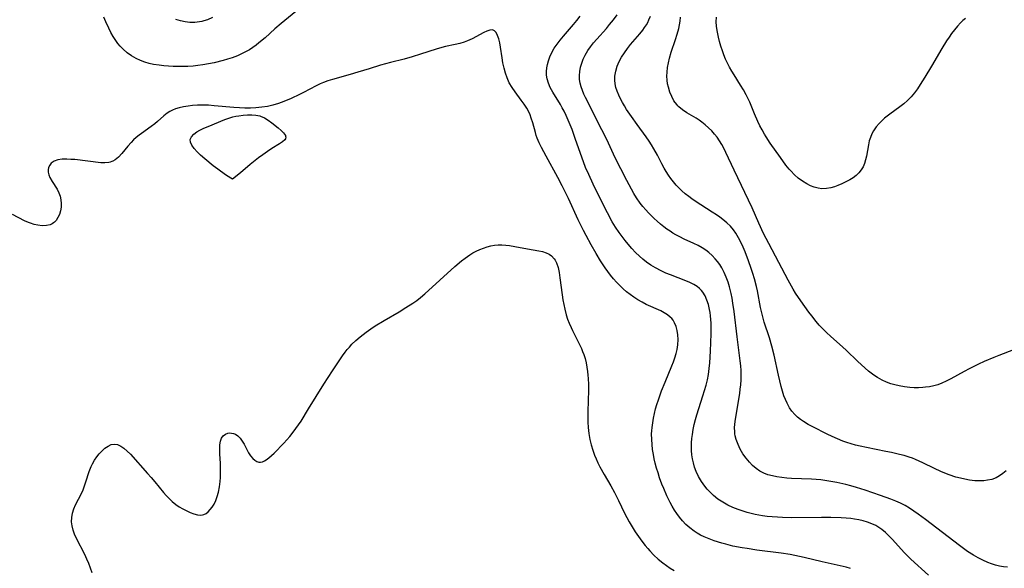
# Model space of a CAD drawing. Header units: inches. Extents: x 1073367 to 1082519, y 1569854 to 1574957.
# Tile 403 of 565: x 1081296 to 1081631, y 1572228 to 1572414. Entities that reach past the tile are written whole.
import ezdxf

# ---------------------------------------------------------------- set-up
doc = ezdxf.new("R2010")
doc.units = ezdxf.units.IN
doc.header["$MEASUREMENT"] = 0
doc.layers.add('CGG_CurvaNivelLidar_v1', color=7, linetype='Continuous', lineweight=30, true_color=0x008008)

msp = doc.modelspace()

# ---------------------------------------------------------------- linework, layer by layer
at = {"layer": 'CGG_CurvaNivelLidar_v1'}
for points in [[(1081389.9684, 1572416.902, 75), (1081384.9855, 1572412.8474, 75), (1081382.8785, 1572410.9965, 75), (1081379.588, 1572408.0044, 75), (1081377.512, 1572406.2203, 75), (1081376.5524, 1572405.4698, 75), (1081375.4284, 1572404.6733, 75), (1081374.265, 1572403.9353, 75), (1081372.9453, 1572403.1923, 75), (1081371.5867, 1572402.5158, 75), (1081370.1935, 1572401.9037, 75), (1081368.3972, 1572401.2218, 75), (1081366.8731, 1572400.7175, 75), (1081365.3282, 1572400.2613, 75), (1081362.3427, 1572399.5093, 75), (1081360.3913, 1572399.1032, 75), (1081358.4243, 1572398.7705, 75), (1081356.78, 1572398.5591, 75), (1081355.1282, 1572398.4008, 75), (1081353.3884, 1572398.2847, 75), (1081351.7298, 1572398.2188, 75), (1081350.0718, 1572398.1971, 75), (1081348.4171, 1572398.224, 75), (1081346.7928, 1572398.3044, 75), (1081345.1786, 1572398.4402, 75), (1081343.579, 1572398.6358, 75), (1081341.7183, 1572398.9535, 75), (1081340.189, 1572399.305, 75), (1081338.6971, 1572399.7523, 75), (1081337.2515, 1572400.3113, 75), (1081335.856, 1572400.9736, 75), (1081334.2622, 1572401.886, 75), (1081332.7588, 1572402.9279, 75), (1081331.3675, 1572404.1071, 75), (1081330.3661, 1572405.1437, 75), (1081329.6033, 1572406.0711, 75), (1081328.8937, 1572407.0502, 75), (1081328.0314, 1572408.3947, 75), (1081327.2329, 1572409.7959, 75), (1081326.4901, 1572411.2423, 75), (1081325.4993, 1572413.3926, 75), (1081324.7988, 1572415.0389, 75)], [(1081631.6952, 1572228.1463, 74.5), (1081630.3027, 1572228.2786, 74.5), (1081628.9243, 1572228.516, 74.5), (1081627.5894, 1572228.8595, 74.5), (1081626.2725, 1572229.296, 74.5), (1081624.9713, 1572229.8066, 74.5), (1081623.3103, 1572230.5538, 74.5), (1081621.6753, 1572231.384, 74.5), (1081620.0708, 1572232.2896, 74.5), (1081618.065, 1572233.5607, 74.5), (1081615.3618, 1572235.4871, 74.5), (1081603.7606, 1572244.3841, 74.5), (1081601.2934, 1572246.2011, 74.5), (1081599.829, 1572247.2259, 74.5), (1081598.3439, 1572248.203, 74.5), (1081596.8741, 1572249.088, 74.5), (1081595.3653, 1572249.8893, 74.5), (1081593.7244, 1572250.6281, 74.5), (1081592.0433, 1572251.2871, 74.5), (1081588.5209, 1572252.5357, 74.5), (1081583.3168, 1572254.3074, 74.5), (1081580.3956, 1572255.2583, 74.5), (1081578.414, 1572255.832, 74.5), (1081576.7468, 1572256.2666, 74.5), (1081573.7344, 1572256.9492, 74.5), (1081571.0436, 1572257.4444, 74.5), (1081568.3256, 1572257.8132, 74.5), (1081566.6921, 1572257.9598, 74.5), (1081565.0527, 1572258.0625, 74.5), (1081558.3163, 1572258.3508, 74.5), (1081556.6849, 1572258.4675, 74.5), (1081555.0714, 1572258.6303, 74.5), (1081553.3505, 1572258.8755, 74.5), (1081551.8059, 1572259.1832, 74.5), (1081550.3112, 1572259.5931, 74.5), (1081548.8832, 1572260.1345, 74.5), (1081547.5285, 1572260.8402, 74.5), (1081546.2666, 1572261.6974, 74.5), (1081545.0935, 1572262.6991, 74.5), (1081544.0149, 1572263.8151, 74.5), (1081542.8716, 1572265.2278, 74.5), (1081541.8388, 1572266.7305, 74.5), (1081540.9293, 1572268.2741, 74.5), (1081540.1498, 1572269.8704, 74.5), (1081539.538, 1572271.5171, 74.5), (1081539.2225, 1572272.7727, 74.5), (1081539.1049, 1572273.5053, 74.5), (1081539.0357, 1572274.2266, 74.5), (1081539.0085, 1572275.5026, 74.5), (1081539.0784, 1572276.7955, 74.5), (1081539.2655, 1572278.4154, 74.5), (1081540.7175, 1572287.1355, 74.5), (1081540.9255, 1572288.6432, 74.5), (1081541.0923, 1572290.1536, 74.5), (1081541.2095, 1572291.7876, 74.5), (1081541.2504, 1572293.4227, 74.5), (1081541.2116, 1572294.9815, 74.5), (1081541.1062, 1572296.5386, 74.5), (1081540.9223, 1572298.3011, 74.5), (1081539.8217, 1572306.3663, 74.5), (1081538.8023, 1572315.0361, 74.5), (1081538.4054, 1572317.8644, 74.5), (1081538.1317, 1572319.5203, 74.5), (1081537.8137, 1572321.1602, 74.5), (1081537.2539, 1572323.4477, 74.5), (1081536.7705, 1572324.9994, 74.5), (1081536.1509, 1572326.6724, 74.5), (1081535.4371, 1572328.2938, 74.5), (1081534.6149, 1572329.8485, 74.5), (1081533.9342, 1572330.9344, 74.5), (1081533.1886, 1572331.9721, 74.5), (1081532.3806, 1572332.9582, 74.5), (1081531.3713, 1572334.0259, 74.5), (1081530.2816, 1572335.0107, 74.5), (1081529.1904, 1572335.8493, 74.5), (1081528.0361, 1572336.608, 74.5), (1081526.6473, 1572337.385, 74.5), (1081525.2082, 1572338.0947, 74.5), (1081521.855, 1572339.641, 74.5), (1081520.4202, 1572340.3373, 74.5), (1081519.0129, 1572341.0868, 74.5), (1081518.0327, 1572341.6667, 74.5), (1081517.074, 1572342.2833, 74.5), (1081516.0163, 1572343.019, 74.5), (1081514.9823, 1572343.7913, 74.5), (1081513.8381, 1572344.7038, 74.5), (1081512.7225, 1572345.6538, 74.5), (1081511.6375, 1572346.6403, 74.5), (1081510.6724, 1572347.5773, 74.5), (1081509.738, 1572348.5451, 74.5), (1081508.8374, 1572349.5448, 74.5), (1081507.8889, 1572350.6838, 74.5), (1081506.9866, 1572351.8614, 74.5), (1081505.7419, 1572353.661, 74.5), (1081504.8262, 1572355.1223, 74.5), (1081503.9518, 1572356.6141, 74.5), (1081502.3791, 1572359.4712, 74.5), (1081500.3175, 1572363.4571, 74.5), (1081498.474, 1572367.2118, 74.5), (1081495.5656, 1572373.399, 74.5), (1081493.9393, 1572376.7418, 74.5), (1081488.4172, 1572387.6495, 74.5), (1081487.8503, 1572388.8865, 74.5), (1081487.3377, 1572390.1201, 74.5), (1081486.8965, 1572391.3501, 74.5), (1081486.5495, 1572392.578, 74.5), (1081486.3333, 1572393.8111, 74.5), (1081486.2823, 1572395.1843, 74.5), (1081486.4059, 1572396.5669, 74.5), (1081486.6797, 1572397.9678, 74.5), (1081487.0837, 1572399.3608, 74.5), (1081487.6068, 1572400.7357, 74.5), (1081488.2454, 1572402.0815, 74.5), (1081488.7201, 1572402.9292, 74.5), (1081489.1809, 1572403.6618, 74.5), (1081490.1022, 1572404.958, 74.5), (1081491.1048, 1572406.2212, 74.5), (1081492.1618, 1572407.4636, 74.5), (1081495.4518, 1572411.1837, 74.5), (1081496.5286, 1572412.4452, 74.5), (1081497.8297, 1572414.0674, 74.5), (1081499.0932, 1572415.8187, 74.5)], [(1081361.7346, 1572414.8444, 74.5), (1081360.0371, 1572414.1181, 74.5), (1081358.7312, 1572413.7003, 74.5), (1081358.1263, 1572413.5513, 74.5), (1081357.3543, 1572413.4024, 74.5), (1081355.7119, 1572413.2252, 74.5), (1081354.0664, 1572413.2183, 74.5), (1081352.4367, 1572413.3733, 74.5), (1081350.8431, 1572413.6946, 74.5), (1081349.3088, 1572414.2002, 74.5)], [(1081604.8081, 1572225.4342, 75), (1081598.8268, 1572230.9181, 75), (1081596.5843, 1572233.1599, 75), (1081592.5637, 1572237.5552, 75), (1081591.4012, 1572238.7792, 75), (1081590.2071, 1572239.9387, 75), (1081588.96, 1572241.0014, 75), (1081587.6346, 1572241.9288, 75), (1081586.948, 1572242.3217, 75), (1081585.5923, 1572242.955, 75), (1081584.1713, 1572243.4705, 75), (1081582.6994, 1572243.8906, 75), (1081581.1883, 1572244.232, 75), (1081579.6469, 1572244.5061, 75), (1081578.4856, 1572244.6697, 75), (1081576.9149, 1572244.8337, 75), (1081575.1934, 1572244.9475, 75), (1081571.7146, 1572245.0425, 75), (1081568.5374, 1572245.0536, 75), (1081558.4513, 1572244.981, 75), (1081555.2417, 1572245.0389, 75), (1081553.5102, 1572245.1123, 75), (1081551.7839, 1572245.2246, 75), (1081550.0655, 1572245.3866, 75), (1081548.4321, 1572245.6015, 75), (1081547.1749, 1572245.8169, 75), (1081545.9258, 1572246.0722, 75), (1081544.5782, 1572246.3902, 75), (1081543.2419, 1572246.7488, 75), (1081541.9192, 1572247.149, 75), (1081540.1571, 1572247.7597, 75), (1081538.4332, 1572248.4544, 75), (1081536.6557, 1572249.2946, 75), (1081534.9501, 1572250.2517, 75), (1081533.3426, 1572251.3335, 75), (1081531.8325, 1572252.5365, 75), (1081530.4331, 1572253.8563, 75), (1081529.6686, 1572254.6897, 75), (1081528.8482, 1572255.6943, 75), (1081527.7513, 1572257.2722, 75), (1081526.792, 1572258.9367, 75), (1081525.9727, 1572260.6716, 75), (1081525.428, 1572262.1045, 75), (1081524.9959, 1572263.5738, 75), (1081524.7092, 1572264.9482, 75), (1081524.5166, 1572266.3448, 75), (1081524.4069, 1572267.7569, 75), (1081524.3723, 1572269.0476, 75), (1081524.3978, 1572270.4517, 75), (1081524.4887, 1572271.8575, 75), (1081524.6489, 1572273.2614, 75), (1081524.9401, 1572274.9642, 75), (1081525.3157, 1572276.6601, 75), (1081525.7431, 1572278.3155, 75), (1081526.2135, 1572279.9657, 75), (1081528.2488, 1572286.3826, 75), (1081528.798, 1572288.1795, 75), (1081529.3014, 1572289.9843, 75), (1081529.7397, 1572291.7999, 75), (1081530.0946, 1572293.6533, 75), (1081530.3708, 1572295.7063, 75), (1081530.5561, 1572297.6275, 75), (1081530.7958, 1572301.4939, 75), (1081531.0036, 1572307.4191, 75), (1081531.0333, 1572309.2201, 75), (1081531.0126, 1572311.006, 75), (1081530.9512, 1572312.2814, 75), (1081530.841, 1572313.5413, 75), (1081530.6941, 1572314.6558, 75), (1081530.4997, 1572315.75, 75), (1081530.1152, 1572317.346, 75), (1081529.6141, 1572318.8684, 75), (1081528.9831, 1572320.2939, 75), (1081528.199, 1572321.592, 75), (1081527.7959, 1572322.1146, 75), (1081527.1066, 1572322.8381, 75), (1081526.3201, 1572323.4774, 75), (1081525.1282, 1572324.2287, 75), (1081523.8275, 1572324.8793, 75), (1081522.448, 1572325.4618, 75), (1081517.1993, 1572327.4299, 75), (1081515.6401, 1572328.0821, 75), (1081514.1012, 1572328.79, 75), (1081512.1497, 1572329.8121, 75), (1081510.5747, 1572330.7627, 75), (1081509.0651, 1572331.8083, 75), (1081507.7898, 1572332.8227, 75), (1081506.6627, 1572333.8244, 75), (1081505.3556, 1572335.1052, 75), (1081504.101, 1572336.4456, 75), (1081502.8919, 1572337.8336, 75), (1081501.813, 1572339.1508, 75), (1081500.7704, 1572340.4991, 75), (1081499.7674, 1572341.8784, 75), (1081498.5883, 1572343.6354, 75), (1081497.4628, 1572345.4862, 75), (1081495.801, 1572348.489, 75), (1081493.2967, 1572353.4043, 75), (1081490.9203, 1572358.3095, 75), (1081489.4526, 1572361.5117, 75), (1081488.4218, 1572363.9582, 75), (1081487.1038, 1572367.4577, 75), (1081484.9878, 1572373.4856, 75), (1081483.786, 1572376.786, 75), (1081482.5116, 1572380.0254, 75), (1081481.8356, 1572381.5835, 75), (1081481.106, 1572383.1073, 75), (1081480.5014, 1572384.2479, 75), (1081479.8629, 1572385.363, 75), (1081477.2606, 1572389.5672, 75), (1081476.4239, 1572391.0827, 75), (1081475.7843, 1572392.5327, 75), (1081475.3431, 1572394.0192, 75), (1081475.1654, 1572395.252, 75), (1081475.1392, 1572396.5038, 75), (1081475.2493, 1572397.7644, 75), (1081475.4654, 1572398.9415, 75), (1081475.7775, 1572400.1129, 75), (1081476.2927, 1572401.5706, 75), (1081476.9442, 1572402.9959, 75), (1081477.7656, 1572404.424, 75), (1081478.7334, 1572405.8368, 75), (1081479.7785, 1572407.2102, 75), (1081480.881, 1572408.5639, 75), (1081484.2894, 1572412.5007, 75), (1081485.3878, 1572413.8198, 75), (1081486.5716, 1572415.3577, 75)], [(1081631.1635, 1572260.8877, 74), (1081630.1075, 1572259.9698, 74), (1081628.9871, 1572259.1744, 74), (1081627.7951, 1572258.5295, 74), (1081626.3648, 1572258.0123, 74), (1081624.8574, 1572257.6913, 74), (1081623.6336, 1572257.5572, 74), (1081622.3841, 1572257.5078, 74), (1081620.5604, 1572257.559, 74), (1081618.7182, 1572257.7512, 74), (1081617.1828, 1572258.0211, 74), (1081615.6498, 1572258.3731, 74), (1081614.122, 1572258.7884, 74), (1081611.7896, 1572259.5327, 74), (1081610.3716, 1572260.0604, 74), (1081608.9759, 1572260.6464, 74), (1081606.8472, 1572261.6692, 74), (1081602.9035, 1572263.6524, 74), (1081601.6574, 1572264.2299, 74), (1081600.395, 1572264.7679, 74), (1081599.3406, 1572265.174, 74), (1081598.2733, 1572265.5461, 74), (1081596.6122, 1572266.0562, 74), (1081594.9296, 1572266.5054, 74), (1081592.2965, 1572267.1141, 74), (1081590.3713, 1572267.5134, 74), (1081583.7274, 1572268.7968, 74), (1081581.6036, 1572269.2518, 74), (1081580.0853, 1572269.6192, 74), (1081578.5824, 1572270.0341, 74), (1081577.1325, 1572270.4968, 74), (1081575.7025, 1572271.0146, 74), (1081573.9198, 1572271.7424, 74), (1081572.1652, 1572272.5324, 74), (1081570.4357, 1572273.3679, 74), (1081565.5922, 1572275.8249, 74), (1081563.9739, 1572276.688, 74), (1081562.4202, 1572277.6156, 74), (1081561.3443, 1572278.3624, 74), (1081560.333, 1572279.1766, 74), (1081559.3991, 1572280.0659, 74), (1081558.4718, 1572281.1433, 74), (1081557.6569, 1572282.3129, 74), (1081556.8198, 1572283.8342, 74), (1081556.2607, 1572285.0924, 74), (1081555.7663, 1572286.3952, 74), (1081555.2489, 1572287.9656, 74), (1081554.7898, 1572289.572, 74), (1081554.3265, 1572291.4458, 74), (1081553.9046, 1572293.3429, 74), (1081552.4237, 1572300.24, 74), (1081551.6674, 1572303.2413, 74), (1081550.8259, 1572306.0216, 74), (1081549.0445, 1572311.4387, 74), (1081548.4216, 1572313.6888, 74), (1081547.8233, 1572316.3796, 74), (1081546.7363, 1572321.9862, 74), (1081546.4116, 1572323.4583, 74), (1081545.7265, 1572326.1034, 74), (1081545.2016, 1572327.8828, 74), (1081544.6411, 1572329.6512, 74), (1081543.756, 1572332.2522, 74), (1081542.6184, 1572335.2418, 74), (1081541.9051, 1572336.915, 74), (1081541.1497, 1572338.5249, 74), (1081540.3299, 1572340.0853, 74), (1081539.4281, 1572341.5801, 74), (1081538.5706, 1572342.7949, 74), (1081537.5628, 1572343.988, 74), (1081536.3336, 1572345.1847, 74), (1081535.001, 1572346.2903, 74), (1081533.9407, 1572347.0829, 74), (1081532.8481, 1572347.848, 74), (1081531.4259, 1572348.7938, 74), (1081525.5977, 1572352.4995, 74), (1081524.4912, 1572353.2575, 74), (1081523.4118, 1572354.0476, 74), (1081522.1985, 1572355.0167, 74), (1081521.034, 1572356.0379, 74), (1081520.0543, 1572356.977, 74), (1081519.1212, 1572357.9589, 74), (1081518.1954, 1572359.0419, 74), (1081517.3248, 1572360.1706, 74), (1081516.5061, 1572361.3394, 74), (1081515.7535, 1572362.5176, 74), (1081515.0463, 1572363.7254, 74), (1081514.2746, 1572365.1592, 74), (1081512.7868, 1572368.0652, 74), (1081511.6066, 1572370.2459, 74), (1081510.8197, 1572371.5883, 74), (1081509.9834, 1572372.8996, 74), (1081508.9691, 1572374.3468, 74), (1081505.9092, 1572378.499, 74), (1081503.9461, 1572381.238, 74), (1081502.3459, 1572383.6363, 74), (1081501.6095, 1572384.8317, 74), (1081500.9134, 1572386.0358, 74), (1081500.2442, 1572387.286, 74), (1081499.6399, 1572388.5439, 74), (1081499.1202, 1572389.8112, 74), (1081498.7181, 1572391.0507, 74), (1081498.4357, 1572392.2975, 74), (1081498.2953, 1572393.5929, 74), (1081498.3434, 1572394.9818, 74), (1081498.6418, 1572396.6501, 74), (1081499.1554, 1572398.3031, 74), (1081499.8261, 1572399.8832, 74), (1081500.638, 1572401.4286, 74), (1081501.5592, 1572402.9029, 74), (1081502.5844, 1572404.3053, 74), (1081503.6895, 1572405.6665, 74), (1081506.8584, 1572409.3771, 74), (1081507.8101, 1572410.5898, 74), (1081508.4442, 1572411.4785, 74), (1081509.0271, 1572412.3916, 74), (1081509.4936, 1572413.2295, 74), (1081509.9046, 1572414.0918, 74), (1081510.3893, 1572415.3582, 74)], [(1081633.7014, 1572302.0091, 73.5), (1081628.6643, 1572300.1132, 73.5), (1081627.0078, 1572299.4509, 73.5), (1081623.7106, 1572298.0051, 73.5), (1081621.79, 1572297.0976, 73.5), (1081618.6301, 1572295.5236, 73.5), (1081616.9819, 1572294.6659, 73.5), (1081612.4516, 1572292.1796, 73.5), (1081610.7887, 1572291.3133, 73.5), (1081609.3943, 1572290.6685, 73.5), (1081607.9711, 1572290.1274, 73.5), (1081606.6024, 1572289.7416, 73.5), (1081605.2038, 1572289.4623, 73.5), (1081603.7826, 1572289.2739, 73.5), (1081602.8516, 1572289.195, 73.5), (1081601.402, 1572289.1354, 73.5), (1081599.9463, 1572289.1492, 73.5), (1081598.4901, 1572289.2371, 73.5), (1081596.6802, 1572289.4519, 73.5), (1081594.8858, 1572289.7701, 73.5), (1081593.4504, 1572290.0977, 73.5), (1081592.0383, 1572290.4955, 73.5), (1081590.5145, 1572291.0321, 73.5), (1081589.0425, 1572291.6876, 73.5), (1081587.46, 1572292.5826, 73.5), (1081586.6109, 1572293.1417, 73.5), (1081585.7805, 1572293.7374, 73.5), (1081584.5082, 1572294.7361, 73.5), (1081583.2687, 1572295.7937, 73.5), (1081580.7738, 1572298.1073, 73.5), (1081576.9542, 1572301.7941, 73.5), (1081575.6798, 1572302.9644, 73.5), (1081571.6177, 1572306.5627, 73.5), (1081570.2213, 1572307.8596, 73.5), (1081568.8719, 1572309.2015, 73.5), (1081567.7578, 1572310.4052, 73.5), (1081566.6851, 1572311.6476, 73.5), (1081565.1685, 1572313.5314, 73.5), (1081564.2123, 1572314.7866, 73.5), (1081561.4501, 1572318.6385, 73.5), (1081559.7021, 1572321.2722, 73.5), (1081558.8751, 1572322.6174, 73.5), (1081557.1693, 1572325.6617, 73.5), (1081554.0142, 1572331.6949, 73.5), (1081550.574, 1572338.1711, 73.5), (1081548.8474, 1572341.5521, 73.5), (1081547.2446, 1572345.0413, 73.5), (1081544.9748, 1572350.2338, 73.5), (1081538.8058, 1572362.9676, 73.5), (1081536.0206, 1572369.0574, 73.5), (1081535.3024, 1572370.516, 73.5), (1081534.6224, 1572371.777, 73.5), (1081533.8851, 1572372.997, 73.5), (1081533.0665, 1572374.1795, 73.5), (1081532.1771, 1572375.3065, 73.5), (1081531.2208, 1572376.375, 73.5), (1081530.1674, 1572377.4119, 73.5), (1081529.0557, 1572378.3846, 73.5), (1081527.8954, 1572379.2943, 73.5), (1081526.918, 1572379.9899, 73.5), (1081525.9204, 1572380.645, 73.5), (1081522.8208, 1572382.5149, 73.5), (1081521.3597, 1572383.48, 73.5), (1081520.04, 1572384.5579, 73.5), (1081519.7227, 1572384.8724, 73.5), (1081519.3586, 1572385.274, 73.5), (1081518.4056, 1572386.5871, 73.5), (1081517.6297, 1572388.0318, 73.5), (1081517.0056, 1572389.5706, 73.5), (1081516.5206, 1572391.173, 73.5), (1081516.2572, 1572392.369, 73.5), (1081516.0909, 1572393.5857, 73.5), (1081516.0394, 1572394.9155, 73.5), (1081516.0957, 1572396.2656, 73.5), (1081516.26, 1572397.8465, 73.5), (1081516.517, 1572399.4375, 73.5), (1081516.8632, 1572401.0279, 73.5), (1081517.4529, 1572403.1053, 73.5), (1081518.9301, 1572407.3856, 73.5), (1081519.5244, 1572409.2444, 73.5), (1081520.0303, 1572411.1276, 73.5), (1081520.2878, 1572412.3482, 73.5), (1081520.4923, 1572413.5797, 73.5), (1081520.661, 1572414.9659, 73.5)], [(1081617.3966, 1572414.5627, 73), (1081616.526, 1572413.8167, 73), (1081615.6934, 1572413.0264, 73), (1081614.6275, 1572411.8899, 73), (1081613.622, 1572410.6893, 73), (1081612.667, 1572409.4374, 73), (1081611.7904, 1572408.1961, 73), (1081610.9461, 1572406.925, 73), (1081609.3315, 1572404.3199, 73), (1081605.9006, 1572398.3878, 73), (1081603.6327, 1572394.6267, 73), (1081602.0185, 1572392.0723, 73), (1081601.0801, 1572390.6883, 73), (1081600.0231, 1572389.2902, 73), (1081598.8887, 1572387.9615, 73), (1081597.6737, 1572386.7128, 73), (1081596.4205, 1572385.5911, 73), (1081595.1489, 1572384.5751, 73), (1081591.7149, 1572382.0431, 73), (1081589.9215, 1572380.642, 73), (1081589.1941, 1572380.014, 73), (1081588.0497, 1572378.9015, 73), (1081587.0247, 1572377.7088, 73), (1081586.1499, 1572376.4248, 73), (1081585.5704, 1572375.3107, 73), (1081585.0993, 1572374.1421, 73), (1081584.7245, 1572372.9328, 73), (1081584.4116, 1572371.5919, 73), (1081583.7398, 1572367.7812, 73), (1081583.4712, 1572366.5366, 73), (1081583.1216, 1572365.3385, 73), (1081582.6523, 1572364.2064, 73), (1081582.0054, 1572363.1199, 73), (1081581.2091, 1572362.1275, 73), (1081580.2835, 1572361.2328, 73), (1081579.2436, 1572360.4355, 73), (1081578.1177, 1572359.7196, 73), (1081576.8124, 1572359.0066, 73), (1081575.4573, 1572358.363, 73), (1081574.0722, 1572357.7908, 73), (1081572.8745, 1572357.3658, 73), (1081571.6712, 1572357.0213, 73), (1081570.1652, 1572356.7439, 73), (1081568.6641, 1572356.6904, 73), (1081567.3518, 1572356.8679, 73), (1081566.0536, 1572357.2295, 73), (1081564.7733, 1572357.7398, 73), (1081563.4651, 1572358.3991, 73), (1081562.0197, 1572359.2782, 73), (1081560.6325, 1572360.2857, 73), (1081559.3269, 1572361.423, 73), (1081558.073, 1572362.7445, 73), (1081557.5128, 1572363.4034, 73), (1081556.4353, 1572364.7597, 73), (1081554.5396, 1572367.3413, 73), (1081551.0845, 1572372.2021, 73), (1081549.6737, 1572374.3452, 73), (1081549.103, 1572375.2805, 73), (1081548.3164, 1572376.6858, 73), (1081547.5843, 1572378.1225, 73), (1081546.8949, 1572379.5814, 73), (1081545.7481, 1572382.2024, 73), (1081544.1138, 1572386.1061, 73), (1081543.514, 1572387.4576, 73), (1081542.9526, 1572388.6246, 73), (1081542.0261, 1572390.2944, 73), (1081541.0123, 1572391.925, 73), (1081538.7917, 1572395.3773, 73), (1081538.0164, 1572396.6842, 73), (1081537.2822, 1572398.0171, 73), (1081536.5933, 1572399.3746, 73), (1081535.9566, 1572400.7567, 73), (1081535.3808, 1572402.1563, 73), (1081534.8592, 1572403.5754, 73), (1081534.3548, 1572405.1158, 73), (1081533.9061, 1572406.6681, 73), (1081533.5149, 1572408.2278, 73), (1081533.0747, 1572410.4559, 73), (1081532.88, 1572411.9548, 73), (1081532.79, 1572413.4563, 73), (1081532.8203, 1572414.9867, 73)], [(1081578.313, 1572227.7252, 75.5), (1081576.8411, 1572228.1637, 75.5), (1081573.8354, 1572228.8914, 75.5), (1081568.6955, 1572230.0083, 75.5), (1081562.6011, 1572231.5027, 75.5), (1081559.4955, 1572232.1912, 75.5), (1081557.8728, 1572232.5036, 75.5), (1081554.8414, 1572232.9771, 75.5), (1081546.5525, 1572233.9928, 75.5), (1081543.2048, 1572234.4753, 75.5), (1081541.5374, 1572234.7517, 75.5), (1081538.4098, 1572235.365, 75.5), (1081535.9823, 1572235.9491, 75.5), (1081534.6569, 1572236.3122, 75.5), (1081532.0454, 1572237.1279, 75.5), (1081530.3183, 1572237.7573, 75.5), (1081528.6385, 1572238.4739, 75.5), (1081527.4578, 1572239.0641, 75.5), (1081526.3145, 1572239.7155, 75.5), (1081525.2129, 1572240.429, 75.5), (1081523.8039, 1572241.4893, 75.5), (1081522.4828, 1572242.6566, 75.5), (1081521.2574, 1572243.9269, 75.5), (1081520.2333, 1572245.1717, 75.5), (1081519.3778, 1572246.3579, 75.5), (1081518.5782, 1572247.5921, 75.5), (1081517.8369, 1572248.8491, 75.5), (1081517.1376, 1572250.1377, 75.5), (1081516.0278, 1572252.4068, 75.5), (1081514.9491, 1572254.8888, 75.5), (1081514.336, 1572256.4228, 75.5), (1081513.5418, 1572258.5719, 75.5), (1081512.9936, 1572260.203, 75.5), (1081512.4943, 1572261.8466, 75.5), (1081512.0532, 1572263.503, 75.5), (1081511.7237, 1572264.9577, 75.5), (1081511.4422, 1572266.4197, 75.5), (1081511.1716, 1572268.1257, 75.5), (1081510.9685, 1572269.8356, 75.5), (1081510.8465, 1572271.5478, 75.5), (1081510.8285, 1572273.453, 75.5), (1081510.8802, 1572274.5148, 75.5), (1081510.9724, 1572275.5757, 75.5), (1081511.1803, 1572277.1973, 75.5), (1081511.4594, 1572278.8146, 75.5), (1081511.8036, 1572280.4253, 75.5), (1081512.1845, 1572281.9343, 75.5), (1081512.6162, 1572283.4347, 75.5), (1081513.112, 1572284.9768, 75.5), (1081514.222, 1572288.0328, 75.5), (1081515.4209, 1572291.0096, 75.5), (1081517.7246, 1572296.54, 75.5), (1081518.2587, 1572297.9205, 75.5), (1081518.7428, 1572299.319, 75.5), (1081519.1566, 1572300.7215, 75.5), (1081519.4838, 1572302.1256, 75.5), (1081519.725, 1572303.6855, 75.5), (1081519.8275, 1572305.5146, 75.5), (1081519.7545, 1572307.0405, 75.5), (1081519.5348, 1572308.5143, 75.5), (1081519.1626, 1572309.9134, 75.5), (1081518.6213, 1572311.2102, 75.5), (1081518.0992, 1572312.0782, 75.5), (1081517.6353, 1572312.6626, 75.5), (1081517.1666, 1572313.1407, 75.5), (1081516.2172, 1572313.9025, 75.5), (1081515.1059, 1572314.5974, 75.5), (1081513.9015, 1572315.2241, 75.5), (1081508.9944, 1572317.4463, 75.5), (1081507.5566, 1572318.1779, 75.5), (1081506.1454, 1572318.9772, 75.5), (1081504.7723, 1572319.849, 75.5), (1081503.5086, 1572320.7519, 75.5), (1081502.2888, 1572321.7183, 75.5), (1081501.1123, 1572322.7413, 75.5), (1081499.9806, 1572323.8171, 75.5), (1081498.9111, 1572324.9283, 75.5), (1081497.8753, 1572326.1011, 75.5), (1081496.8835, 1572327.3147, 75.5), (1081495.9331, 1572328.564, 75.5), (1081495.0236, 1572329.8461, 75.5), (1081493.4958, 1572332.2002, 75.5), (1081491.9515, 1572334.7559, 75.5), (1081490.2679, 1572337.6693, 75.5), (1081488.5464, 1572340.7943, 75.5), (1081487.6432, 1572342.5162, 75.5), (1081485.8587, 1572346.1709, 75.5), (1081482.5426, 1572353.4033, 75.5), (1081480.4511, 1572357.7209, 75.5), (1081478.9751, 1572360.5584, 75.5), (1081475.0193, 1572367.7232, 75.5), (1081473.4432, 1572370.7269, 75.5), (1081472.6863, 1572372.3053, 75.5), (1081472.0132, 1572373.9043, 75.5), (1081471.6747, 1572374.8385, 75.5), (1081471.3695, 1572375.7803, 75.5), (1081470.4332, 1572379.0963, 75.5), (1081469.931, 1572380.7253, 75.5), (1081469.5368, 1572381.7951, 75.5), (1081469.0797, 1572382.8362, 75.5), (1081468.4021, 1572384.1014, 75.5), (1081467.543, 1572385.4516, 75.5), (1081466.5373, 1572386.8357, 75.5), (1081464.4534, 1572389.5882, 75.5), (1081463.426, 1572391.1226, 75.5), (1081462.5073, 1572392.727, 75.5), (1081461.7316, 1572394.4047, 75.5), (1081461.1787, 1572395.9757, 75.5), (1081460.7103, 1572397.692, 75.5), (1081460.3329, 1572399.4332, 75.5), (1081460.0221, 1572401.1757, 75.5), (1081459.4852, 1572404.7726, 75.5), (1081459.232, 1572406.2412, 75.5), (1081458.9245, 1572407.5909, 75.5), (1081458.5431, 1572408.7737, 75.5), (1081458.0631, 1572409.7297, 75.5), (1081457.4531, 1572410.3833, 75.5), (1081457.0649, 1572410.5762, 75.5), (1081456.6872, 1572410.6521, 75.5), (1081455.8507, 1572410.5761, 75.5), (1081454.917, 1572410.263, 75.5), (1081453.9, 1572409.7831, 75.5), (1081449.8866, 1572407.6305, 75.5), (1081448.2999, 1572406.9065, 75.5), (1081447.178, 1572406.4848, 75.5), (1081445.646, 1572406.0365, 75.5), (1081444.0681, 1572405.6722, 75.5), (1081440.8381, 1572404.9945, 75.5), (1081438.8325, 1572404.4857, 75.5), (1081437.6679, 1572404.1429, 75.5), (1081432.3283, 1572402.3927, 75.5), (1081429.4927, 1572401.5089, 75.5), (1081426.7956, 1572400.7655, 75.5), (1081422.1571, 1572399.6338, 75.5), (1081420.4394, 1572399.1784, 75.5), (1081418.7383, 1572398.6767, 75.5), (1081414.8815, 1572397.4026, 75.5), (1081411.1226, 1572396.2546, 75.5), (1081408.4322, 1572395.4806, 75.5), (1081402.43, 1572393.8673, 75.5), (1081400.8801, 1572393.3877, 75.5), (1081399.361, 1572392.8387, 75.5), (1081398.3218, 1572392.3993, 75.5), (1081396.8898, 1572391.7036, 75.5), (1081392.6701, 1572389.3935, 75.5), (1081391.2627, 1572388.6672, 75.5), (1081388.3839, 1572387.3207, 75.5), (1081385.915, 1572386.3126, 75.5), (1081384.0892, 1572385.6806, 75.5), (1081382.236, 1572385.1403, 75.5), (1081380.3589, 1572384.6992, 75.5), (1081378.4595, 1572384.3735, 75.5), (1081376.4744, 1572384.1746, 75.5), (1081374.6109, 1572384.0955, 75.5), (1081372.7372, 1572384.0951, 75.5), (1081370.8575, 1572384.1567, 75.5), (1081368.9753, 1572384.2687, 75.5), (1081362.297, 1572384.9065, 75.5), (1081360.3969, 1572385.0434, 75.5), (1081358.4216, 1572385.1029, 75.5), (1081356.5803, 1572385.0755, 75.5), (1081354.9848, 1572384.9814, 75.5), (1081353.4169, 1572384.8165, 75.5), (1081351.8865, 1572384.5718, 75.5), (1081350.4065, 1572384.2331, 75.5), (1081349.1351, 1572383.8326, 75.5), (1081348.1633, 1572383.4324, 75.5), (1081347.2474, 1572382.9608, 75.5), (1081346.3856, 1572382.419, 75.5), (1081345.2376, 1572381.5325, 75.5), (1081343.1012, 1572379.6076, 75.5), (1081342.1395, 1572378.7936, 75.5), (1081340.9297, 1572377.8652, 75.5), (1081337.5758, 1572375.4589, 75.5), (1081336.7905, 1572374.8718, 75.5), (1081335.8363, 1572374.1005, 75.5), (1081334.9249, 1572373.2845, 75.5), (1081334.0687, 1572372.4221, 75.5), (1081333.0184, 1572371.204, 75.5), (1081330.9529, 1572368.6529, 75.5), (1081329.8388, 1572367.467, 75.5), (1081328.6447, 1572366.4903, 75.5), (1081327.9262, 1572366.0736, 75.5), (1081327.5874, 1572365.9234, 75.5), (1081327.0145, 1572365.7323, 75.5), (1081326.4728, 1572365.6141, 75.5), (1081325.1596, 1572365.5031, 75.5), (1081323.7656, 1572365.5561, 75.5), (1081314.9527, 1572366.5892, 75.5), (1081313.6137, 1572366.6966, 75.5), (1081312.3129, 1572366.7529, 75.5), (1081310.6843, 1572366.7172, 75.5), (1081309.1979, 1572366.4859, 75.5), (1081307.9871, 1572366.0302, 75.5), (1081306.9998, 1572365.3507, 75.5), (1081306.4427, 1572364.7087, 75.5), (1081306.0634, 1572363.9749, 75.5), (1081305.8837, 1572363.1704, 75.5), (1081305.9225, 1572362.2994, 75.5), (1081306.1553, 1572361.3951, 75.5), (1081306.5462, 1572360.4761, 75.5), (1081307.3193, 1572359.1427, 75.5), (1081308.948, 1572356.6001, 75.5), (1081309.5858, 1572355.3524, 75.5), (1081310.0104, 1572354.1699, 75.5), (1081310.2761, 1572352.9434, 75.5), (1081310.375, 1572351.6805, 75.5), (1081310.3133, 1572350.4234, 75.5), (1081310.0996, 1572349.1843, 75.5), (1081309.7452, 1572348.0063, 75.5), (1081309.2554, 1572346.9208, 75.5), (1081308.6283, 1572345.9646, 75.5), (1081308.0654, 1572345.3616, 75.5), (1081307.733, 1572345.0894, 75.5), (1081307.3219, 1572344.8212, 75.5), (1081306.6522, 1572344.511, 75.5), (1081305.3465, 1572344.2082, 75.5), (1081303.9206, 1572344.1647, 75.5), (1081302.4205, 1572344.3377, 75.5), (1081301.1877, 1572344.6137, 75.5), (1081299.9481, 1572344.9983, 75.5), (1081299.2994, 1572345.2415, 75.5), (1081297.9358, 1572345.8469, 75.5), (1081293.8455, 1572347.9538, 75.5)], [(1081320.8769, 1572226.2661, 76), (1081320.3149, 1572227.8473, 76), (1081319.7028, 1572229.4038, 76), (1081319.0455, 1572230.9328, 76), (1081318.3462, 1572232.4308, 76), (1081315.5003, 1572237.937, 76), (1081314.8675, 1572239.3807, 76), (1081314.3836, 1572240.7802, 76), (1081314.0491, 1572242.1907, 76), (1081313.8961, 1572243.6065, 76), (1081313.9599, 1572245.0912, 76), (1081314.2302, 1572246.5625, 76), (1081314.6792, 1572248.0067, 76), (1081315.2329, 1572249.3149, 76), (1081317.2092, 1572253.2096, 76), (1081317.7732, 1572254.4553, 76), (1081318.1587, 1572255.4356, 76), (1081318.755, 1572257.1894, 76), (1081319.8769, 1572260.7171, 76), (1081320.5383, 1572262.4154, 76), (1081320.9643, 1572263.3047, 76), (1081321.6631, 1572264.5117, 76), (1081322.4477, 1572265.6399, 76), (1081323.2947, 1572266.685, 76), (1081324.1838, 1572267.6368, 76), (1081325.206, 1572268.5665, 76), (1081326.2509, 1572269.3137, 76), (1081327.3128, 1572269.8187, 76), (1081328.3882, 1572270.0059, 76), (1081329.4688, 1572269.8168, 76), (1081330.5542, 1572269.3107, 76), (1081331.6389, 1572268.5609, 76), (1081332.7179, 1572267.6247, 76), (1081333.8276, 1572266.5082, 76), (1081339.6589, 1572260.0303, 76), (1081340.8896, 1572258.6221, 76), (1081342.0978, 1572257.1906, 76), (1081345.0529, 1572253.5703, 76), (1081345.9371, 1572252.5508, 76), (1081346.8501, 1572251.5793, 76), (1081348.0324, 1572250.4717, 76), (1081349.2768, 1572249.4826, 76), (1081350.4377, 1572248.7088, 76), (1081351.6224, 1572248.0237, 76), (1081352.8074, 1572247.4075, 76), (1081354.1111, 1572246.7911, 76), (1081355.3806, 1572246.2918, 76), (1081356.6088, 1572245.9683, 76), (1081357.7857, 1572245.892, 76), (1081358.2848, 1572245.9584, 76), (1081358.7563, 1572246.0888, 76), (1081359.5297, 1572246.4601, 76), (1081360.2519, 1572246.9918, 76), (1081360.9824, 1572247.7229, 76), (1081361.6509, 1572248.5864, 76), (1081362.2513, 1572249.5617, 76), (1081362.8568, 1572250.8176, 76), (1081363.3598, 1572252.1757, 76), (1081363.757, 1572253.6138, 76), (1081364.0955, 1572255.44, 76), (1081364.3098, 1572257.3248, 76), (1081364.402, 1572258.6331, 76), (1081364.453, 1572259.9475, 76), (1081364.4581, 1572261.695, 76), (1081364.4022, 1572263.4216, 76), (1081364.2108, 1572266.6477, 76), (1081364.1635, 1572268.1584, 76), (1081364.2253, 1572269.7079, 76), (1081364.4267, 1572270.9301, 76), (1081364.8175, 1572271.9731, 76), (1081365.3801, 1572272.739, 76), (1081366.1003, 1572273.3028, 76), (1081366.9298, 1572273.6526, 76), (1081367.565, 1572273.7598, 76), (1081368.2178, 1572273.7376, 76), (1081368.8576, 1572273.5842, 76), (1081369.4857, 1572273.3075, 76), (1081370.3175, 1572272.7363, 76), (1081371.077, 1572271.9803, 76), (1081371.7903, 1572271.0107, 76), (1081372.4304, 1572269.9292, 76), (1081373.3638, 1572268.1609, 76), (1081373.9909, 1572267.0489, 76), (1081374.6667, 1572266.0159, 76), (1081375.3985, 1572265.1158, 76), (1081376.0633, 1572264.504, 76), (1081376.7685, 1572264.0631, 76), (1081377.4163, 1572263.845, 76), (1081378.0744, 1572263.8039, 76), (1081378.7492, 1572263.9548, 76), (1081379.4271, 1572264.2724, 76), (1081379.934, 1572264.5921, 76), (1081380.8169, 1572265.2639, 76), (1081381.7283, 1572266.0632, 76), (1081382.6663, 1572266.9561, 76), (1081385.9835, 1572270.336, 76), (1081386.9922, 1572271.4359, 76), (1081387.9792, 1572272.578, 76), (1081388.7497, 1572273.5323, 76), (1081390.0747, 1572275.3107, 76), (1081391.7805, 1572277.8129, 76), (1081394.3706, 1572281.915, 76), (1081399.4733, 1572290.2845, 76), (1081402.488, 1572294.9161, 76), (1081405.9195, 1572300.0153, 76), (1081406.7732, 1572301.1855, 76), (1081407.4719, 1572302.0814, 76), (1081408.201, 1572302.9491, 76), (1081409.0748, 1572303.8948, 76), (1081410.4257, 1572305.1939, 76), (1081411.8522, 1572306.4193, 76), (1081412.8799, 1572307.2359, 76), (1081413.9318, 1572308.0267, 76), (1081415.451, 1572309.1027, 76), (1081417.0041, 1572310.1367, 76), (1081420.0536, 1572312.012, 76), (1081425.0773, 1572314.9627, 76), (1081427.3394, 1572316.327, 76), (1081429.6881, 1572317.8505, 76), (1081431.051, 1572318.808, 76), (1081432.3758, 1572319.8147, 76), (1081433.8208, 1572321.0192, 76), (1081444.0486, 1572330.2923, 76), (1081446.3043, 1572332.2566, 76), (1081447.4625, 1572333.1748, 76), (1081448.2574, 1572333.7524, 76), (1081449.0823, 1572334.2979, 76), (1081450.1553, 1572334.9264, 76), (1081451.2568, 1572335.4888, 76), (1081452.4979, 1572336.0363, 76), (1081453.7563, 1572336.5154, 76), (1081455.0223, 1572336.9328, 76), (1081456.2523, 1572337.2778, 76), (1081457.4845, 1572337.5407, 76), (1081458.7229, 1572337.691, 76), (1081460.0072, 1572337.7052, 76), (1081461.3018, 1572337.6042, 76), (1081462.6065, 1572337.4246, 76), (1081464.4202, 1572337.1026, 76), (1081468.6876, 1572336.2483, 76), (1081472.4929, 1572335.6308, 76), (1081473.8198, 1572335.3599, 76), (1081475.057, 1572334.9786, 76), (1081476.0108, 1572334.5257, 76), (1081476.8542, 1572333.9305, 76), (1081477.758, 1572332.9237, 76), (1081478.0691, 1572332.439, 76), (1081478.5251, 1572331.5137, 76), (1081479.035, 1572329.9499, 76), (1081479.3899, 1572328.2458, 76), (1081479.6576, 1572326.4457, 76), (1081480.4267, 1572320.6547, 76), (1081480.6737, 1572319.0262, 76), (1081480.9619, 1572317.4029, 76), (1081481.3115, 1572315.7937, 76), (1081481.8233, 1572313.9315, 76), (1081482.3106, 1572312.4638, 76), (1081482.8576, 1572311.0205, 76), (1081483.4571, 1572309.6028, 76), (1081483.9133, 1572308.6129, 76), (1081484.6028, 1572307.2383, 76), (1081486.0295, 1572304.5252, 76), (1081486.9993, 1572302.4834, 76), (1081487.4066, 1572301.4748, 76), (1081487.7719, 1572300.4494, 76), (1081488.2015, 1572299.0395, 76), (1081488.5615, 1572297.6077, 76), (1081488.8542, 1572296.1581, 76), (1081489.0791, 1572294.694, 76), (1081489.2128, 1572293.4492, 76), (1081489.2922, 1572292.2428, 76), (1081489.3511, 1572290.2826, 76), (1081489.3509, 1572288.3089, 76), (1081489.1603, 1572281.0331, 76), (1081489.1468, 1572279.2115, 76), (1081489.1795, 1572277.3965, 76), (1081489.2776, 1572275.5916, 76), (1081489.4928, 1572273.6066, 76), (1081489.8804, 1572271.4917, 76), (1081490.3214, 1572269.722, 76), (1081490.8524, 1572267.9745, 76), (1081491.4685, 1572266.2523, 76), (1081492.0035, 1572264.938, 76), (1081492.584, 1572263.6411, 76), (1081493.2386, 1572262.2952, 76), (1081494.6617, 1572259.6587, 76), (1081496.9443, 1572255.8242, 76), (1081498.2409, 1572253.5018, 76), (1081499.5734, 1572250.8452, 76), (1081501.6503, 1572246.5338, 76), (1081502.4187, 1572245.0364, 76), (1081503.2228, 1572243.558, 76), (1081504.2133, 1572241.8583, 76), (1081505.2574, 1572240.1933, 76), (1081506.3245, 1572238.6118, 76), (1081507.4409, 1572237.0696, 76), (1081508.608, 1572235.5722, 76), (1081509.5246, 1572234.4821, 76), (1081510.2409, 1572233.6896, 76), (1081511.6151, 1572232.2862, 76), (1081513.0584, 1572230.9537, 76), (1081514.5724, 1572229.701, 76), (1081515.8329, 1572228.7646, 76), (1081517.1308, 1572227.8736, 76), (1081518.4558, 1572227.0152, 76)]]:
    msp.add_polyline3d(points, dxfattribs=at)
msp.add_polyline3d([(1081368.5, 1572359.941, 75.5), (1081367.9184, 1572360.2686, 75.5), (1081366.1943, 1572361.3956, 75.5), (1081363.5552, 1572363.31, 75.5), (1081361.9622, 1572364.5395, 75.5), (1081359.0833, 1572366.8734, 75.5), (1081357.6951, 1572368.1073, 75.5), (1081356.4706, 1572369.3005, 75.5), (1081355.47, 1572370.4059, 75.5), (1081354.6655, 1572371.5316, 75.5), (1081354.24, 1572372.531, 75.5), (1081354.1841, 1572373.4846, 75.5), (1081354.574, 1572374.3912, 75.5), (1081355.3322, 1572375.2374, 75.5), (1081356.3672, 1572376.0111, 75.5), (1081357.4035, 1572376.6017, 75.5), (1081358.5473, 1572377.1585, 75.5), (1081361.5839, 1572378.4765, 75.5), (1081364.607, 1572379.7098, 75.5), (1081365.9498, 1572380.2235, 75.5), (1081367.3033, 1572380.69, 75.5), (1081368.6689, 1572381.0826, 75.5), (1081369.683, 1572381.3114, 75.5), (1081370.7003, 1572381.497, 75.5), (1081372.1717, 1572381.7056, 75.5), (1081373.6279, 1572381.8323, 75.5), (1081375.0554, 1572381.8549, 75.5), (1081376.4381, 1572381.7432, 75.5), (1081377.7571, 1572381.4583, 75.5), (1081378.0245, 1572381.372, 75.5), (1081379.3718, 1572380.7734, 75.5), (1081380.6355, 1572379.9958, 75.5), (1081381.837, 1572379.1167, 75.5), (1081384.045, 1572377.3574, 75.5), (1081385.008, 1572376.5379, 75.5), (1081385.8137, 1572375.7445, 75.5), (1081386.1947, 1572375.2722, 75.5), (1081386.4664, 1572374.8121, 75.5), (1081386.5524, 1572374.5922, 75.5), (1081386.6157, 1572374.1829, 75.5), (1081386.5185, 1572373.751, 75.5), (1081386.459, 1572373.6268, 75.5), (1081386.2662, 1572373.3345, 75.5), (1081385.5293, 1572372.6347, 75.5), (1081384.5064, 1572371.9409, 75.5), (1081381.8337, 1572370.3398, 75.5), (1081380.3693, 1572369.368, 75.5), (1081378.7867, 1572368.2396, 75.5), (1081377.367, 1572367.1713, 75.5), (1081374.5598, 1572364.9302, 75.5), (1081371.25, 1572362.1613, 75.5)], close=True, dxfattribs=at)

doc.saveas('drawing.dxf')
